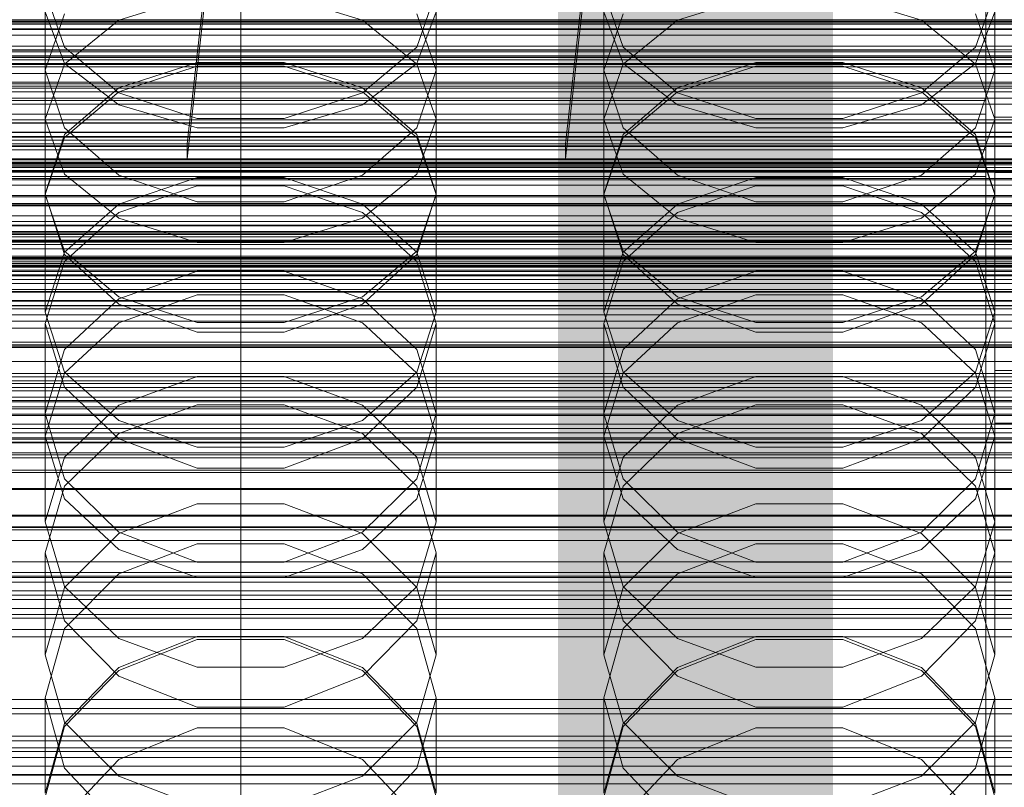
# Model space of a CAD drawing. Header units: millimetres. Extents: x -4395 to 65662, y -65530 to 6847.
# Tile 349 of 656: x 26 to 132, y -34061 to -33979. Entities that reach past the tile are written whole.
import ezdxf

# ---------------------------------------------------------------- set-up
doc = ezdxf.new("R2010")
doc.units = ezdxf.units.MM
for name, color, linetype, lineweight in [('COTAS_O', 1, 'Continuous', 0), ('COTAS_P', 1, 'Continuous', 0), ('frontal_briquetadora', 7, 'Continuous', 0), ('frontal_C01', 7, 'Continuous', 0), ('frontal_C02', 7, 'Continuous', 0), ('frontal_C03', 7, 'Continuous', 0), ('frontal_fines-r33-C07-C02', 7, 'Continuous', 0), ('frontal_mezcladora', 7, 'Continuous', 0), ('frontal_secador', 7, 'Continuous', 0)]:
    doc.layers.add(name, color=color, linetype=linetype, lineweight=lineweight)
doc.dimstyles.new('R19_100', dxfattribs={"dimtxt": 250, "dimasz": 150, "dimexe": 150, "dimexo": 80, "dimgap": 100, "dimtad": 1, "dimtih": 1, "dimtoh": 1, "dimdsep": 46, "dimcen": 0.09, "dimadec": 0, "dimazin": 0, "dimtfac": 1, "dimtdec": 4, "dimtofl": 0, "dimtmove": 0, "dimatfit": 3, "dimfxl": 1, "dimtolj": 1, "dimtzin": 0, "dimarcsym": 0})

# ---------------------------------------------------------------- blocks, each defined once
blk = doc.blocks.new('DIM_R33_43')
at = {"layer": 'COTAS_O'}
for p, q in [((-1725, -33700), (-1575, -33655)), ((1725, -33700), (1575, -33655)), ((-1725, -34400), (-1725, -33700)), ((-1725, -33700), (1725, -33700)), ((-1725, -33700), (-1575, -33745)), ((1725, -33700), (1575, -33745)), ((1725, -34400), (1725, -33700))]:
    blk.add_line(p, q, dxfattribs=at)
blk.add_text('3450 O', height=250, dxfattribs=at).set_placement((0, -33600))
blk = doc.blocks.new('DIM_R33_44')
at = {"layer": 'COTAS_P'}
for p, q in [((-150, -32200), (550, -32200)), ((550, -32200), (505, -32350)), ((550, -34800), (550, -32200)), ((550, -32200), (595, -32350)), ((550, -34800), (505, -34650)), ((550, -34800), (595, -34650)), ((-150, -34800), (550, -34800))]:
    blk.add_line(p, q, dxfattribs=at)
blk.add_text('2600 P', height=250, rotation=90, dxfattribs=at).set_placement((450, -33500))
blk = doc.blocks.new('DIM_R33_46')
at = {"layer": 'COTAS_O'}
for p, q in [((-650, -33700), (50, -33700)), ((50, -33700), (5, -33850)), ((50, -34900), (50, -33700)), ((50, -33700), (95, -33850)), ((50, -34900), (5, -34750)), ((50, -34900), (95, -34750)), ((-650, -34900), (50, -34900))]:
    blk.add_line(p, q, dxfattribs=at)
blk.add_text('1200 O', height=250, rotation=90, dxfattribs=at).set_placement((-50, -34300))
blk = doc.blocks.new('DIM_R33_47')
at = {"layer": 'COTAS_O'}
for p, q in [((-650, -34200), (-500, -34155)), ((650, -34200), (500, -34155)), ((-650, -34900), (-650, -34200)), ((-650, -34200), (650, -34200)), ((-650, -34200), (-500, -34245)), ((650, -34200), (500, -34245)), ((650, -34900), (650, -34200))]:
    blk.add_line(p, q, dxfattribs=at)
blk.add_text('1300 O', height=250, dxfattribs=at).set_placement((0, -34100))

msp = doc.modelspace()

# ---------------------------------------------------------------- linework, layer by layer
at = {"layer": 'frontal_briquetadora'}
for p, q in [((31.08, -33981.875), (29, -33975.899)), ((29, -33989.624), (29, -33975.899)), ((71, -33975.899), (68.92, -33981.875)), ((71, -33989.624), (71, -33975.899)), ((91.08, -33981.875), (89, -33975.899)), ((89, -33989.624), (89, -33975.899)), ((131, -33975.899), (128.92, -33981.875)), ((131, -33989.624), (131, -33975.899)), ((45.327, -33976.379), (36.907, -33979.002)), ((63.093, -33979.002), (54.673, -33976.379)), ((105.327, -33976.379), (96.907, -33979.002)), ((123.093, -33979.002), (114.673, -33976.379)), ((29, -33978.088), (31.08, -33983.634)), ((68.92, -33983.634), (71, -33978.088)), ((89, -33978.088), (91.08, -33983.634)), ((128.92, -33983.634), (131, -33978.088)), ((31.08, -33978.321), (29, -33984.362)), ((36.907, -33979.002), (31.08, -33983.729)), ((68.92, -33983.729), (63.093, -33979.002)), ((71, -33984.362), (68.92, -33978.321)), ((91.08, -33978.321), (89, -33984.362)), ((96.907, -33979.002), (91.08, -33983.729)), ((128.92, -33983.729), (123.093, -33979.002)), ((131, -33984.362), (128.92, -33978.321)), ((36.906, -33986.783), (31.08, -33981.875)), ((68.92, -33981.875), (63.094, -33986.783)), ((96.906, -33986.783), (91.08, -33981.875)), ((128.92, -33981.875), (123.094, -33986.783)), ((31.08, -33983.729), (29, -33989.624)), ((29, -33997.699), (29, -33984.362)), ((29, -33984.362), (31.08, -33990.56)), ((31.08, -33983.634), (36.907, -33988.082)), ((45.326, -33983.539), (36.906, -33986.271)), ((36.907, -33986.673), (45.327, -33983.95)), ((54.674, -33983.539), (45.326, -33983.539)), ((45.327, -33983.95), (54.673, -33983.95)), ((54.673, -33983.95), (63.093, -33986.673)), ((63.094, -33986.271), (54.674, -33983.539)), ((63.093, -33988.082), (68.92, -33983.634)), ((71, -33989.624), (68.92, -33983.729)), ((68.92, -33990.56), (71, -33984.362)), ((71, -33997.699), (71, -33984.362)), ((91.08, -33983.729), (89, -33989.624)), ((89, -33997.699), (89, -33984.362)), ((89, -33984.362), (91.08, -33990.56)), ((91.08, -33983.634), (96.907, -33988.082)), ((105.326, -33983.539), (96.906, -33986.271)), ((96.907, -33986.673), (105.327, -33983.95)), ((114.674, -33983.539), (105.326, -33983.539)), ((105.327, -33983.95), (114.673, -33983.95)), ((114.673, -33983.95), (123.093, -33986.673)), ((123.094, -33986.271), (114.674, -33983.539)), ((123.093, -33988.082), (128.92, -33983.634)), ((131, -33989.624), (128.92, -33983.729)), ((128.92, -33990.56), (131, -33984.362)), ((131, -33997.699), (131, -33984.362)), ((36.906, -33986.271), (31.08, -33991.269)), ((68.92, -33991.269), (63.094, -33986.271)), ((96.906, -33986.271), (91.08, -33991.269)), ((128.92, -33991.269), (123.094, -33986.271)), ((31.08, -33991.58), (36.907, -33986.673)), ((45.326, -33989.552), (36.906, -33986.783)), ((63.094, -33986.783), (54.674, -33989.552)), ((63.093, -33986.673), (68.92, -33991.58)), ((91.08, -33991.58), (96.907, -33986.673)), ((105.326, -33989.552), (96.906, -33986.783)), ((123.094, -33986.783), (114.674, -33989.552)), ((123.093, -33986.673), (128.92, -33991.58)), ((36.907, -33988.082), (45.327, -33990.551)), ((54.673, -33990.551), (63.093, -33988.082)), ((96.907, -33988.082), (105.327, -33990.551)), ((114.673, -33990.551), (123.093, -33988.082)), ((29, -33989.624), (31.08, -33995.519)), ((54.674, -33989.552), (45.326, -33989.552)), ((68.92, -33995.519), (71, -33989.624)), ((89, -33989.624), (91.08, -33995.519)), ((114.674, -33989.552), (105.326, -33989.552)), ((128.92, -33995.519), (131, -33989.624)), ((31.08, -33990.56), (36.906, -33995.642)), ((45.327, -33990.551), (54.673, -33990.551)), ((63.094, -33995.642), (68.92, -33990.56)), ((91.08, -33990.56), (96.906, -33995.642)), ((105.327, -33990.551), (114.673, -33990.551)), ((123.094, -33995.642), (128.92, -33990.56)), ((31.08, -33991.269), (29, -33997.637)), ((29, -33997.699), (31.08, -33991.58)), ((71, -33997.637), (68.92, -33991.269)), ((68.92, -33991.58), (71, -33997.699)), ((91.08, -33991.269), (89, -33997.637)), ((89, -33997.699), (91.08, -33991.58)), ((131, -33997.637), (128.92, -33991.269)), ((128.92, -33991.58), (131, -33997.699)), ((31.08, -33995.519), (36.907, -34000.246)), ((36.906, -33995.642), (45.326, -33998.507)), ((36.907, -33998.756), (45.327, -33995.888)), ((45.327, -33995.888), (54.673, -33995.888)), ((54.673, -33995.888), (63.093, -33998.756)), ((54.674, -33998.507), (63.094, -33995.642)), ((63.093, -34000.246), (68.92, -33995.519)), ((91.08, -33995.519), (96.907, -34000.246)), ((96.906, -33995.642), (105.326, -33998.507)), ((96.907, -33998.756), (105.327, -33995.888)), ((105.327, -33995.888), (114.673, -33995.888)), ((114.673, -33995.888), (123.093, -33998.756)), ((114.674, -33998.507), (123.094, -33995.642)), ((123.093, -34000.246), (128.92, -33995.519)), ((36.906, -33999.647), (45.326, -33996.77)), ((45.326, -33996.77), (54.674, -33996.77)), ((54.674, -33996.77), (63.094, -33999.647)), ((96.906, -33999.647), (105.326, -33996.77)), ((105.326, -33996.77), (114.674, -33996.77)), ((114.674, -33996.77), (123.094, -33999.647)), ((31.08, -34004.156), (29, -33997.637)), ((29, -34010.365), (29, -33997.637)), ((31.08, -34003.818), (29, -33997.699)), ((71, -33997.637), (68.92, -34004.156)), ((71, -33997.699), (68.92, -34003.818)), ((71, -34010.365), (71, -33997.637)), ((91.08, -34004.156), (89, -33997.637)), ((89, -34010.365), (89, -33997.637)), ((91.08, -34003.818), (89, -33997.699)), ((131, -33997.637), (128.92, -34004.156)), ((131, -33997.699), (128.92, -34003.818)), ((131, -34010.365), (131, -33997.637)), ((31.08, -34003.922), (36.907, -33998.756)), ((45.326, -33998.507), (54.674, -33998.507)), ((63.093, -33998.756), (68.92, -34003.922)), ((91.08, -34003.922), (96.907, -33998.756)), ((105.326, -33998.507), (114.674, -33998.507)), ((123.093, -33998.756), (128.92, -34003.922)), ((31.08, -34004.9), (36.906, -33999.647)), ((36.907, -34000.246), (45.327, -34002.87)), ((54.673, -34002.87), (63.093, -34000.246)), ((63.094, -33999.647), (68.92, -34004.9)), ((91.08, -34004.9), (96.906, -33999.647)), ((96.907, -34000.246), (105.327, -34002.87)), ((114.673, -34002.87), (123.093, -34000.246)), ((123.094, -33999.647), (128.92, -34004.9)), ((45.327, -34002.87), (54.673, -34002.87)), ((105.327, -34002.87), (114.673, -34002.87)), ((29, -34010.365), (31.08, -34003.922)), ((36.907, -34008.725), (31.08, -34003.818)), ((36.906, -34009.49), (31.08, -34004.156)), ((68.92, -34003.818), (63.093, -34008.725)), ((68.92, -34004.156), (63.094, -34009.49)), ((68.92, -34003.922), (71, -34010.365)), ((89, -34010.365), (91.08, -34003.922)), ((96.907, -34008.725), (91.08, -34003.818)), ((96.906, -34009.49), (91.08, -34004.156)), ((128.92, -34003.818), (123.093, -34008.725)), ((128.92, -34004.156), (123.094, -34009.49)), ((128.92, -34003.922), (131, -34010.365)), ((29, -34011.581), (31.08, -34004.9)), ((68.92, -34004.9), (71, -34011.581)), ((89, -34011.581), (91.08, -34004.9)), ((128.92, -34004.9), (131, -34011.581)), ((45.326, -34005.966), (36.906, -34008.934)), ((54.674, -34005.966), (45.326, -34005.966)), ((63.094, -34008.934), (54.674, -34005.966)), ((105.326, -34005.966), (96.906, -34008.934)), ((114.674, -34005.966), (105.326, -34005.966)), ((123.094, -34008.934), (114.674, -34005.966)), ((45.327, -34008.499), (36.907, -34011.504)), ((45.327, -34011.448), (36.907, -34008.725)), ((54.673, -34008.499), (45.327, -34008.499)), ((63.093, -34011.504), (54.673, -34008.499)), ((63.093, -34008.725), (54.673, -34011.448)), ((105.327, -34008.499), (96.907, -34011.504)), ((105.327, -34011.448), (96.907, -34008.725)), ((114.673, -34008.499), (105.327, -34008.499)), ((123.093, -34011.504), (114.673, -34008.499)), ((123.093, -34008.725), (114.673, -34011.448)), ((36.906, -34008.934), (31.08, -34014.352)), ((45.326, -34012.492), (36.906, -34009.49)), ((63.094, -34009.49), (54.674, -34012.492)), ((68.92, -34014.351), (63.094, -34008.934)), ((96.906, -34008.934), (91.08, -34014.352)), ((105.326, -34012.492), (96.906, -34009.49)), ((123.094, -34009.49), (114.674, -34012.492)), ((128.92, -34014.351), (123.094, -34008.934)), ((29, -34010.365), (31.08, -34016.808)), ((68.92, -34016.808), (71, -34010.365)), ((89, -34010.365), (91.08, -34016.808)), ((128.92, -34016.808), (131, -34010.365)), ((31.08, -34018.404), (29, -34011.581)), ((29, -34023.669), (29, -34011.581)), ((36.907, -34011.504), (31.08, -34016.918)), ((54.673, -34011.448), (45.327, -34011.448)), ((68.92, -34016.918), (63.093, -34011.504)), ((71, -34011.581), (68.92, -34018.404)), ((71, -34023.669), (71, -34011.581)), ((91.08, -34018.404), (89, -34011.581)), ((89, -34023.669), (89, -34011.581)), ((96.907, -34011.504), (91.08, -34016.918)), ((114.673, -34011.448), (105.327, -34011.448)), ((128.92, -34016.918), (123.093, -34011.504)), ((131, -34011.581), (128.92, -34018.404)), ((131, -34023.669), (131, -34011.581)), ((54.674, -34012.492), (45.326, -34012.492)), ((114.674, -34012.492), (105.326, -34012.492)), ((31.08, -34014.352), (29, -34021.231)), ((71, -34021.231), (68.92, -34014.351)), ((91.08, -34014.352), (89, -34021.231)), ((131, -34021.231), (128.92, -34014.351)), ((31.08, -34016.918), (29, -34023.669)), ((31.08, -34016.808), (36.907, -34021.975)), ((36.907, -34020.357), (45.327, -34017.265)), ((45.327, -34017.265), (54.673, -34017.265)), ((54.673, -34017.265), (63.093, -34020.357)), ((63.093, -34021.975), (68.92, -34016.808)), ((71, -34023.669), (68.92, -34016.918)), ((91.08, -34016.918), (89, -34023.669)), ((91.08, -34016.808), (96.907, -34021.975)), ((96.907, -34020.357), (105.327, -34017.265)), ((105.327, -34017.265), (114.673, -34017.265)), ((114.673, -34017.265), (123.093, -34020.357)), ((123.093, -34021.975), (128.92, -34016.808)), ((131, -34023.669), (128.92, -34016.918)), ((36.906, -34023.977), (31.08, -34018.404)), ((68.92, -34018.404), (63.094, -34023.977)), ((96.906, -34023.977), (91.08, -34018.404)), ((128.92, -34018.404), (123.094, -34023.977)), ((31.08, -34025.929), (36.907, -34020.357)), ((45.326, -34020.296), (36.906, -34023.397)), ((54.674, -34020.296), (45.326, -34020.296)), ((63.094, -34023.397), (54.674, -34020.296)), ((63.093, -34020.357), (68.92, -34025.929)), ((91.08, -34025.929), (96.907, -34020.357)), ((105.326, -34020.296), (96.906, -34023.397)), ((114.674, -34020.296), (105.326, -34020.296)), ((123.094, -34023.397), (114.674, -34020.296)), ((123.093, -34020.357), (128.92, -34025.929)), ((29, -34032.877), (29, -34021.231)), ((29, -34021.231), (31.08, -34028.248)), ((68.92, -34028.248), (71, -34021.231)), ((71, -34032.877), (71, -34021.231)), ((89, -34032.877), (89, -34021.231)), ((89, -34021.231), (91.08, -34028.248)), ((128.92, -34028.248), (131, -34021.231)), ((131, -34032.877), (131, -34021.231)), ((36.907, -34021.975), (45.327, -34024.842)), ((54.673, -34024.842), (63.093, -34021.975)), ((96.907, -34021.975), (105.327, -34024.842)), ((114.673, -34024.842), (123.093, -34021.975)), ((36.906, -34023.397), (31.08, -34029.048)), ((68.92, -34029.048), (63.094, -34023.397)), ((96.906, -34023.397), (91.08, -34029.048)), ((128.92, -34029.048), (123.094, -34023.397)), ((29, -34023.669), (31.08, -34030.42)), ((45.326, -34027.11), (36.906, -34023.977)), ((63.094, -34023.977), (54.674, -34027.11)), ((68.92, -34030.42), (71, -34023.669)), ((89, -34023.669), (91.08, -34030.42)), ((105.326, -34027.11), (96.906, -34023.977)), ((123.094, -34023.977), (114.674, -34027.11)), ((128.92, -34030.42), (131, -34023.669)), ((45.327, -34024.842), (54.673, -34024.842)), ((105.327, -34024.842), (114.673, -34024.842)), ((29, -34032.877), (31.08, -34025.929)), ((68.92, -34025.929), (71, -34032.877)), ((89, -34032.877), (91.08, -34025.929)), ((128.92, -34025.929), (131, -34032.877)), ((54.674, -34027.11), (45.326, -34027.11)), ((114.674, -34027.11), (105.326, -34027.11)), ((31.08, -34028.248), (36.906, -34033.973)), ((63.094, -34033.973), (68.92, -34028.248)), ((91.08, -34028.248), (96.906, -34033.973)), ((123.094, -34033.973), (128.92, -34028.248)), ((31.08, -34029.048), (29, -34036.213)), ((71, -34036.213), (68.92, -34029.048)), ((91.08, -34029.048), (89, -34036.213)), ((131, -34036.213), (128.92, -34029.048)), ((31.08, -34030.42), (36.907, -34035.834)), ((36.907, -34034.145), (45.327, -34030.928)), ((45.327, -34030.928), (54.673, -34030.928)), ((54.673, -34030.928), (63.093, -34034.145)), ((63.093, -34035.834), (68.92, -34030.42)), ((91.08, -34030.42), (96.907, -34035.834)), ((96.907, -34034.145), (105.327, -34030.928)), ((105.327, -34030.928), (114.673, -34030.928)), ((114.673, -34030.928), (123.093, -34034.145)), ((123.093, -34035.834), (128.92, -34030.42)), ((31.08, -34039.824), (29, -34032.877)), ((71, -34032.877), (68.92, -34039.824)), ((91.08, -34039.824), (89, -34032.877)), ((131, -34032.877), (128.92, -34039.824)), ((31.08, -34039.942), (36.907, -34034.145)), ((36.906, -34033.973), (45.326, -34037.189)), ((54.674, -34037.189), (63.094, -34033.973)), ((63.093, -34034.145), (68.92, -34039.942)), ((91.08, -34039.942), (96.907, -34034.145)), ((96.906, -34033.973), (105.326, -34037.189)), ((114.674, -34037.189), (123.094, -34033.973)), ((123.093, -34034.145), (128.92, -34039.942)), ((36.906, -34038.466), (45.326, -34035.24)), ((45.326, -34035.24), (54.674, -34035.24)), ((54.674, -34035.24), (63.094, -34038.466)), ((96.906, -34038.466), (105.326, -34035.24)), ((105.326, -34035.24), (114.674, -34035.24)), ((114.674, -34035.24), (123.094, -34038.466)), ((31.08, -34043.507), (29, -34036.213)), ((29, -34047.171), (29, -34036.213)), ((36.907, -34035.834), (45.327, -34038.839)), ((54.673, -34038.839), (63.093, -34035.834)), ((71, -34036.213), (68.92, -34043.507)), ((71, -34047.171), (71, -34036.213)), ((91.08, -34043.507), (89, -34036.213)), ((89, -34047.171), (89, -34036.213)), ((96.907, -34035.834), (105.327, -34038.839)), ((114.673, -34038.839), (123.093, -34035.834)), ((131, -34036.213), (128.92, -34043.507)), ((131, -34047.171), (131, -34036.213)), ((45.326, -34037.189), (54.674, -34037.189)), ((105.326, -34037.189), (114.674, -34037.189)), ((31.08, -34044.338), (36.906, -34038.466)), ((45.327, -34038.839), (54.673, -34038.839)), ((63.094, -34038.466), (68.92, -34044.338)), ((91.08, -34044.338), (96.906, -34038.466)), ((105.327, -34038.839), (114.673, -34038.839)), ((123.094, -34038.466), (128.92, -34044.338)), ((29, -34047.171), (31.08, -34039.942)), ((36.907, -34045.396), (31.08, -34039.824)), ((68.92, -34039.824), (63.093, -34045.396)), ((68.92, -34039.942), (71, -34047.171)), ((89, -34047.171), (91.08, -34039.942)), ((96.907, -34045.396), (91.08, -34039.824)), ((128.92, -34039.824), (123.093, -34045.396)), ((128.92, -34039.942), (131, -34047.171)), ((36.906, -34049.448), (31.08, -34043.507)), ((68.92, -34043.507), (63.094, -34049.448)), ((96.906, -34049.448), (91.08, -34043.507)), ((128.92, -34043.507), (123.094, -34049.448)), ((29, -34051.77), (31.08, -34044.338)), ((68.92, -34044.338), (71, -34051.77)), ((89, -34051.77), (91.08, -34044.338)), ((128.92, -34044.338), (131, -34051.77)), ((45.326, -34045.526), (36.906, -34048.83)), ((45.327, -34045.18), (36.907, -34048.514)), ((45.327, -34048.488), (36.907, -34045.396)), ((54.674, -34045.526), (45.326, -34045.526)), ((54.673, -34045.18), (45.327, -34045.18)), ((63.093, -34048.514), (54.673, -34045.18)), ((63.093, -34045.396), (54.673, -34048.488)), ((63.094, -34048.83), (54.674, -34045.526)), ((105.326, -34045.526), (96.906, -34048.83)), ((105.327, -34045.18), (96.907, -34048.514)), ((105.327, -34048.488), (96.907, -34045.396)), ((114.674, -34045.526), (105.326, -34045.526)), ((114.673, -34045.18), (105.327, -34045.18)), ((123.093, -34048.514), (114.673, -34045.18)), ((123.093, -34045.396), (114.673, -34048.488)), ((123.094, -34048.83), (114.674, -34045.526)), ((29, -34047.171), (31.08, -34054.4)), ((68.92, -34054.4), (71, -34047.171)), ((89, -34047.171), (91.08, -34054.4)), ((128.92, -34054.4), (131, -34047.171)), ((36.907, -34048.514), (31.08, -34054.522)), ((36.906, -34048.83), (31.08, -34054.842)), ((54.673, -34048.488), (45.327, -34048.488)), ((68.92, -34054.522), (63.093, -34048.514)), ((68.92, -34054.842), (63.094, -34048.83)), ((96.907, -34048.514), (91.08, -34054.522)), ((96.906, -34048.83), (91.08, -34054.842)), ((114.673, -34048.488), (105.327, -34048.488)), ((128.92, -34054.522), (123.093, -34048.514)), ((128.92, -34054.842), (123.094, -34048.83)), ((45.326, -34052.781), (36.906, -34049.448)), ((63.094, -34049.448), (54.674, -34052.781)), ((105.326, -34052.781), (96.906, -34049.448)), ((123.094, -34049.448), (114.674, -34052.781)), ((-160, -34051.97), (200, -34051.97)), ((31.08, -34059.324), (29, -34051.77)), ((29, -34062.014), (29, -34051.77)), ((71, -34051.77), (68.92, -34059.324)), ((71, -34062.014), (71, -34051.77)), ((91.08, -34059.324), (89, -34051.77)), ((89, -34062.014), (89, -34051.77)), ((131, -34051.77), (128.92, -34059.324)), ((131, -34062.014), (131, -34051.77)), ((54.674, -34052.781), (45.326, -34052.781)), ((114.674, -34052.781), (105.326, -34052.781)), ((31.08, -34054.522), (29, -34062.014)), ((31.08, -34054.842), (29, -34062.443)), ((31.08, -34054.4), (36.907, -34060.197)), ((36.907, -34058.398), (45.327, -34054.99)), ((45.327, -34054.99), (54.673, -34054.99)), ((54.673, -34054.99), (63.093, -34058.398)), ((63.093, -34060.197), (68.92, -34054.4)), ((71, -34062.014), (68.92, -34054.522)), ((71, -34062.443), (68.92, -34054.842)), ((91.08, -34054.522), (89, -34062.014)), ((91.08, -34054.842), (89, -34062.443)), ((91.08, -34054.4), (96.907, -34060.197)), ((96.907, -34058.398), (105.327, -34054.99)), ((105.327, -34054.99), (114.673, -34054.99)), ((114.673, -34054.99), (123.093, -34058.398)), ((123.093, -34060.197), (128.92, -34054.4)), ((131, -34062.014), (128.92, -34054.522)), ((131, -34062.443), (128.92, -34054.842)), ((-160, -34056.386), (200, -34056.386)), ((31.08, -34064.539), (36.907, -34058.398)), ((63.093, -34058.398), (68.92, -34064.539)), ((91.08, -34064.539), (96.907, -34058.398)), ((123.093, -34058.398), (128.92, -34064.539)), ((36.906, -34065.466), (31.08, -34059.324)), ((68.92, -34059.324), (63.094, -34065.466)), ((96.906, -34065.466), (91.08, -34059.324)), ((128.92, -34059.324), (123.094, -34065.466)), ((-160, -34060.009), (200, -34060.009)), ((36.907, -34060.197), (45.327, -34063.414)), ((54.673, -34063.414), (63.093, -34060.197)), ((96.907, -34060.197), (105.327, -34063.414)), ((114.673, -34063.414), (123.093, -34060.197))]:
    msp.add_line(p, q, dxfattribs=at)
at = {"layer": 'frontal_C01'}
for p, q in [((130, -34196.607), (130, -33921.603)), ((130, -33927.361), (130, -34202.366)), ((131, -34016.636), (131, -33970.971)), ((131, -34022.281), (131, -33976.616)), ((-425, -34011.33), (425, -34011.33)), ((149, -34016.636), (131, -34016.636)), ((131, -34016.636), (131, -34022.281)), ((131, -34022.281), (149, -34022.281)), ((425, -34022.842), (-425, -34022.842)), ((425, -34025.668), (-425, -34025.668)), ((-425, -34037.18), (425, -34037.18))]:
    msp.add_line(p, q, dxfattribs=at)
at = {"layer": 'frontal_C02'}
for p, q in [((130, -34230.937), (130, -33940.443)), ((130, -33946.173), (130, -34236.667)), ((130, -33982.21), (130, -33975.985)), ((130, -33977.989), (130, -33984.006)), ((-148, -33979.009), (148, -33979.009)), ((-148, -33979.2), (148, -33979.2)), ((-148, -33979.411), (148, -33979.411)), ((-130, -33982.21), (130, -33982.21)), ((130, -33987.631), (130, -33982.21)), ((-130, -33984.006), (130, -33984.006)), ((130, -33984.006), (130, -33989.098)), ((-130, -33987.631), (130, -33987.631)), ((130, -33991.879), (130, -33987.631)), ((-130, -33989.098), (130, -33989.098)), ((130, -33989.098), (130, -33992.916)), ((131, -33995.354), (131, -33989.393)), ((131, -33989.393), (149, -33989.393)), ((131, -34034.829), (131, -33989.393)), ((-130, -33991.879), (130, -33991.879)), ((130, -33994.664), (130, -33991.879)), ((-130, -33992.916), (130, -33992.916)), ((130, -33992.916), (130, -33995.201)), ((-130, -33994.664), (130, -33994.664)), ((130, -33995.797), (130, -33994.664)), ((-130, -33995.201), (130, -33995.201)), ((-130, -33995.797), (130, -33995.797)), ((130, -33995.201), (130, -33995.797)), ((149, -33995.354), (131, -33995.354)), ((131, -34040.79), (131, -33995.354)), ((-550, -34029.402), (550, -34029.402)), ((-425, -34029.285), (425, -34029.285)), ((-550, -34033.402), (550, -34033.402)), ((149, -34034.829), (131, -34034.829)), ((131, -34034.829), (131, -34040.79)), ((425, -34040.739), (-425, -34040.739)), ((131, -34040.79), (149, -34040.79)), ((425, -34044.426), (-425, -34044.426)), ((-425, -34055.88), (425, -34055.88))]:
    msp.add_line(p, q, dxfattribs=at)
at = {"layer": 'frontal_C03'}
for p, q in [((1270, -33978.963), (-1230, -33978.963)), ((1270, -33979.152), (-1230, -33979.152)), ((1270, -33981.785), (-1230, -33981.785)), ((1270, -33982.171), (-1230, -33982.171)), ((1270, -33982.837), (-1230, -33982.837)), ((1270, -33982.875), (-1230, -33982.875)), ((1270, -33983.238), (-1230, -33983.238)), ((-1230, -33983.769), (1270, -33983.769)), ((1270, -33984.711), (-1230, -33984.711)), ((1270, -33985.643), (-1230, -33985.643)), ((1270, -33985.813), (-1230, -33985.813)), ((1270, -33986.096), (-1230, -33986.096)), ((1270, -33986.309), (-1230, -33986.309)), ((1270, -33986.695), (-1230, -33986.695)), ((1516, -33990.023), (-1476, -33990.023)), ((1516, -33990.049), (-1476, -33990.049)), ((1516, -33991.013), (-1476, -33991.013)), ((1516, -33991.04), (-1476, -33991.04)), ((1516, -33991.491), (-1476, -33991.491)), ((1516, -33991.567), (-1476, -33991.567)), ((1516, -33992.482), (-1476, -33992.482)), ((1516, -33992.558), (-1476, -33992.558)), ((1516, -33994.231), (-1476, -33994.231)), ((1516, -33994.345), (-1476, -33994.345)), ((1270, -33994.378), (-1230, -33994.378)), ((1270, -33994.8), (-1230, -33994.8)), ((-1230, -33994.805), (1270, -33994.805)), ((1516, -33995.222), (-1476, -33995.222)), ((1516, -33995.335), (-1476, -33995.335)), ((-1230, -33995.133), (1270, -33995.133)), ((1516, -33997.826), (-1476, -33997.826)), ((-1476, -33997.959), (1516, -33997.959)), ((1516, -33998.817), (-1476, -33998.817)), ((-1476, -33998.95), (1516, -33998.95)), ((-1580, -34001.095), (1620, -34001.095)), ((1270, -34000.626), (-1230, -34000.626)), ((1270, -34001.012), (-1230, -34001.012)), ((1516, -34001.728), (-1476, -34001.728)), ((1516, -34001.861), (-1476, -34001.861)), ((1270, -34001.678), (-1230, -34001.678)), ((1516, -34002.718), (-1476, -34002.718)), ((1516, -34002.852), (-1476, -34002.852)), ((-1230, -34002.61), (1270, -34002.61)), ((1270, -34003.552), (-1230, -34003.552)), ((1270, -34004.484), (-1230, -34004.484)), ((1270, -34004.554), (-1230, -34004.554)), ((1620, -34005.095), (-1580, -34005.095)), ((1516, -34005.343), (-1476, -34005.343)), ((1516, -34005.456), (-1476, -34005.456)), ((1270, -34004.888), (-1230, -34004.888)), ((1270, -34005.15), (-1230, -34005.15)), ((1270, -34005.536), (-1230, -34005.536)), ((1516, -34006.333), (-1476, -34006.333)), ((1516, -34006.446), (-1476, -34006.446)), ((1270, -34006.863), (-1230, -34006.863)), ((1270, -34007.291), (-1230, -34007.291)), ((1516, -34008.12), (-1476, -34008.12)), ((1516, -34008.196), (-1476, -34008.196)), ((1516, -34009.111), (-1476, -34009.111)), ((1516, -34009.187), (-1476, -34009.187)), ((1516, -34009.638), (-1476, -34009.638)), ((1516, -34009.664), (-1476, -34009.664)), ((1516, -34010.629), (-1476, -34010.629)), ((1516, -34010.655), (-1476, -34010.655)), ((1270, -34013.591), (-1230, -34013.591)), ((1270, -34013.874), (-1230, -34013.874)), ((1270, -34018.431), (-1230, -34018.431)), ((1270, -34018.793), (-1230, -34018.793)), ((1270, -34019.467), (-1230, -34019.467)), ((1270, -34019.853), (-1230, -34019.853)), ((1270, -34020.519), (-1230, -34020.519)), ((1270, -34020.535), (-1230, -34020.535)), ((1270, -34020.724), (-1230, -34020.724)), ((-1230, -34021.451), (1270, -34021.451)), ((1270, -34022.393), (-1230, -34022.393)), ((1270, -34023.325), (-1230, -34023.325)), ((1270, -34023.991), (-1230, -34023.991)), ((1270, -34024.329), (-1230, -34024.329)), ((1270, -34024.377), (-1230, -34024.377)), ((1270, -34024.396), (-1230, -34024.396)), ((1270, -34027.32), (-1230, -34027.32)), ((1270, -34027.562), (-1230, -34027.562)), ((1270, -34032.176), (-1230, -34032.176)), ((1270, -34032.261), (-1230, -34032.261)), ((1270, -34038.308), (-1230, -34038.308)), ((1270, -34038.694), (-1230, -34038.694)), ((1270, -34039.36), (-1230, -34039.36)), ((-1230, -34040.292), (1270, -34040.292)), ((1270, -34041.234), (-1230, -34041.234)), ((1270, -34042.166), (-1230, -34042.166)), ((1270, -34042.832), (-1230, -34042.832)), ((1270, -34043.218), (-1230, -34043.218)), ((1270, -34057.149), (-1230, -34057.149)), ((1270, -34057.535), (-1230, -34057.535)), ((1270, -34058.201), (-1230, -34058.201)), ((-1230, -34059.133), (1270, -34059.133)), ((1270, -34060.075), (-1230, -34060.075)), ((1270, -34061.007), (-1230, -34061.007))]:
    msp.add_line(p, q, dxfattribs=at)
at = {"layer": 'frontal_fines-r33-C07-C02'}
for p, q in [((44.264, -33992.264), (49.106, -33949.123)), ((49.106, -33950.741), (44.264, -33993.882)), ((88.911, -33956.299), (84.874, -33992.264)), ((84.874, -33993.882), (88.911, -33957.917)), ((-175, -33992.264), (44.264, -33992.264)), ((44.264, -33993.882), (44.264, -33992.264)), ((44.264, -33992.264), (84.874, -33992.264)), ((84.874, -33992.264), (175, -33992.264)), ((84.874, -33992.264), (84.874, -33993.882)), ((44.264, -33993.882), (-175, -33993.882)), ((84.874, -33993.882), (44.264, -33993.882)), ((175, -33993.882), (84.874, -33993.882))]:
    msp.add_line(p, q, dxfattribs=at)
at = {"layer": 'frontal_mezcladora'}
for p, q in [((-280, -34020), (280, -34020)), ((-260, -34020), (260, -34020)), ((-260, -34060), (260, -34060))]:
    msp.add_line(p, q, dxfattribs=at)
at = {"layer": 'frontal_secador'}
for p, q in [((-1250, -33979.387), (1250, -33979.387)), ((1250, -33979.918), (-1250, -33979.918)), ((-1250, -33980), (1250, -33980)), ((1250, -33980.588), (-1250, -33980.588)), ((1250, -33982.387), (-1250, -33982.387)), ((1250, -33983), (-1250, -33983)), ((-1250, -33983.65), (1250, -33983.65)), ((1250, -33984), (-1250, -33984)), ((1250, -33987.382), (-1250, -33987.382)), ((-1250, -33988), (1250, -33988)), ((1250, -33989.689), (-1250, -33989.689)), ((1250, -33994), (-1250, -33994)), ((1250, -33994.545), (-1250, -33994.545)), ((1250, -33996), (-1250, -33996)), ((1250, -33996.144), (-1250, -33996.144)), ((1250, -33996.709), (-1250, -33996.709)), ((1250, -33998.686), (-1250, -33998.686)), ((1250, -34000), (-1250, -34000)), ((1320, -34002), (-1320, -34002)), ((1320, -34002.273), (-1320, -34002.273)), ((1250, -34002), (-1250, -34002)), ((1320, -34003.072), (-1320, -34003.072)), ((1320, -34004.343), (-1320, -34004.343)), ((1250, -34004.651), (-1250, -34004.651)), ((1320, -34006), (-1320, -34006)), ((1250, -34005.859), (-1250, -34005.859)), ((-1250, -34006), (1250, -34006)), ((1320, -34007.929), (-1320, -34007.929)), ((-1320, -34010), (1320, -34010)), ((-1250, -34010), (1250, -34010)), ((1320, -34012.071), (-1320, -34012.071)), ((1320, -34014), (-1320, -34014)), ((1250, -34014.141), (-1250, -34014.141)), ((1320, -34015.657), (-1320, -34015.657)), ((1320, -34016.928), (-1320, -34016.928)), ((1250, -34017.285), (-1250, -34017.285)), ((1320, -34017.727), (-1320, -34017.727)), ((1320, -34018), (-1320, -34018)), ((1250, -34018), (-1250, -34018)), ((1250, -34021.314), (-1250, -34021.314)), ((1250, -34023.856), (-1250, -34023.856)), ((1250, -34025.455), (-1250, -34025.455)), ((1250, -34026), (-1250, -34026)), ((1360, -34033.5), (-1360, -34033.5)), ((1250, -34033.75), (-1250, -34033.75)), ((1360, -34034.863), (-1360, -34034.863)), ((1360, -34038.859), (-1360, -34038.859)), ((1360, -34045.216), (-1360, -34045.216)), ((1250, -34052.924), (-1250, -34052.924)), ((1360, -34053.5), (-1360, -34053.5))]:
    msp.add_line(p, q, dxfattribs=at)

# ---------------------------------------------------------------- dimensions: what is measured, and where the dimension line sits
at = {"layer": 'COTAS_O'}
for p1, p2, distance, picture, middle in [((-650, -34900), (-650, -33700), -700, 'DIM_R33_46', (50, -34300)), ((-1725, -34400), (1725, -34400), 700, 'DIM_R33_43', (0, -33700)), ((-650, -34900), (650, -34900), 700, 'DIM_R33_47', (0, -34200))]:
    dim = msp.add_aligned_dim(p1=p1, p2=p2, distance=distance, text='<> O', dimstyle='R19_100', dxfattribs=at)
    dim.commit()
    dim.dimension.update_dxf_attribs({"geometry": picture, "text_midpoint": middle})
at = {"layer": 'COTAS_P'}
dim = msp.add_aligned_dim(p1=(-150, -34800), p2=(-150, -32200), distance=-700, text='<> P', dimstyle='R19_100', dxfattribs=at)
dim.commit()
dim.dimension.update_dxf_attribs({"geometry": 'DIM_R33_44', "text_midpoint": (550, -33500)})

doc.saveas('drawing.dxf')
